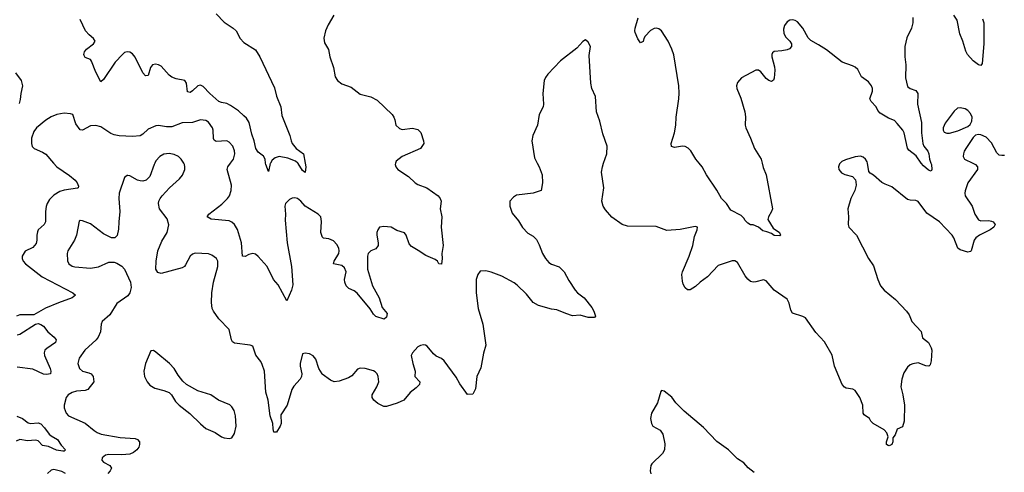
# Model space of a CAD drawing. Header units: inches. Extents: x 1771504 to 1971212, y 471788 to 643615.
# Tile 393 of 587: x 1877689 to 1885208, y 587638 to 591095. Entities that reach past the tile are written whole.
import ezdxf

# ---------------------------------------------------------------- set-up
doc = ezdxf.new("R2010")
doc.units = ezdxf.units.IN
doc.header["$MEASUREMENT"] = 0
for name, color, linetype in [('B8578', 7, 'Continuous'), ('B8579', 7, 'Continuous'), ('B8588', 7, 'Continuous'), ('B8589', 7, 'Continuous')]:
    doc.layers.add(name, color=color, linetype=linetype)

msp = doc.modelspace()

# ---------------------------------------------------------------- linework, layer by layer
at = {"layer": 'B8578', "color": 5}
for points, elevation in [([(1877946.8, 590000), (1877972.4, 589970), (1878070, 589904.9), (1878113.1, 589870), (1878128.8, 589850), (1878137.7, 589822.3), (1878135.5, 589810), (1878130, 589807.1), (1878030, 589793.6), (1877996.7, 589783.3), (1877950, 589755.6), (1877918, 589722), (1877899, 589690), (1877892, 589668), (1877886.7, 589630), (1877887.6, 589550), (1877877, 589530), (1877831.5, 589490), (1877824.4, 589475.6), (1877819.7, 589450), (1877820.7, 589410), (1877814, 589386), (1877790, 589354.3), (1877730, 589326), (1877708, 589290), (1877707.3, 589270), (1877714.8, 589250), (1877734.8, 589230), (1877861.6, 589130), (1878095.5, 589010), (1878114.4, 588990), (1878090.3, 588970), (1877986.4, 588933.6), (1877887.6, 588892.4), (1877798.7, 588841.3), (1877690, 588841.8), (1877664, 588830)], 360), ([(1878721.3, 590000), (1878716, 589990), (1878683.9, 589896.1), (1878656, 589870), (1878630, 589862.9), (1878610, 589864.5), (1878589.6, 589869.7), (1878530, 589902.7), (1878515.3, 589904.7), (1878510, 589905.2), (1878490.5, 589889.5), (1878450.3, 589770), (1878447.4, 589730), (1878455.3, 589630), (1878445.3, 589550), (1878443.8, 589496.2), (1878432.7, 589447.3), (1878414.8, 589430), (1878390, 589429.6), (1878330, 589459.7), (1878230, 589535.1), (1878170, 589559.3), (1878150, 589562), (1878144.5, 589555.5), (1878124.2, 589450), (1878108.1, 589411.9), (1878057, 589330), (1878051.8, 589310), (1878054, 589254), (1878065.3, 589230), (1878090, 589213.1), (1878110, 589208), (1878230, 589197.4), (1878290, 589207), (1878370, 589243.1), (1878410, 589242.6), (1878430, 589235.8), (1878470, 589212.4), (1878489, 589189), (1878536, 589090), (1878541.5, 589050), (1878530.3, 589010), (1878514.7, 588985.3), (1878431.8, 588928.2), (1878379, 588841), (1878318, 588790), (1878310.4, 588770), (1878306.3, 588710), (1878289, 588670), (1878272.9, 588650), (1878186.9, 588570), (1878142.4, 588510), (1878134.3, 588470), (1878146.7, 588430), (1878168, 588410), (1878218.4, 588398.4), (1878235.3, 588390), (1878250.2, 588370), (1878256.9, 588330), (1878209.4, 588270.6), (1878190, 588264), (1878123.2, 588256.8), (1878090, 588246.5), (1878059.5, 588230), (1878044.6, 588210), (1878028.5, 588150), (1878028.5, 588130), (1878044.2, 588090), (1878062.4, 588070), (1878190, 588013), (1878257, 587957), (1878281.7, 587941.7), (1878310.6, 587930.6), (1878455.8, 587904.2), (1878570, 587896.5), (1878588.7, 587888.7), (1878604.9, 587870), (1878605.5, 587850), (1878599.3, 587830), (1878583.1, 587810), (1878559.5, 587790), (1878530, 587776.8), (1878470, 587770.6), (1878370, 587775.3), (1878344.9, 587770), (1878318, 587750), (1878316.4, 587730), (1878330, 587714.9), (1878377.3, 587690), (1878390.3, 587670.3), (1878380.3, 587650), (1878361.7, 587630)], 380), ([(1880000, 588388.5), (1879998, 588390), (1879974.5, 588430), (1879950, 588502), (1879930, 588529), (1879902, 588542), (1879870, 588549), (1879850, 588542), (1879830.4, 588470), (1879830.4, 588450), (1879843.1, 588390), (1879841.3, 588370), (1879832.2, 588350), (1879783.9, 588296.1), (1879768.1, 588271.9), (1879731.1, 588150), (1879683.6, 588076.4), (1879686.4, 588010), (1879679.7, 587990), (1879650, 587946), (1879630, 587944.5), (1879624, 587970), (1879623.2, 588010), (1879602.8, 588070), (1879587.4, 588190), (1879569.5, 588250), (1879559.6, 588410), (1879541.4, 588461.4), (1879530, 588483.5), (1879492.5, 588532.5), (1879470, 588600.9), (1879449.6, 588609.6), (1879330, 588623.7), (1879315.6, 588635.6), (1879307.6, 588650), (1879289.4, 588730), (1879210.8, 588810.8), (1879168.9, 588868.9), (1879159.2, 588890), (1879154.5, 588934.5), (1879156, 589010), (1879169.8, 589090), (1879203.1, 589210), (1879201.5, 589250), (1879191.1, 589270), (1879156.5, 589296.5), (1879130, 589305.6), (1879030, 589311.5), (1879010, 589305.3), (1878990.8, 589289.2), (1878956.8, 589223.2), (1878947, 589210), (1878930, 589198.7), (1878770, 589156.9), (1878744.1, 589164.1), (1878730, 589189), (1878730.8, 589250), (1878744.8, 589330), (1878775.8, 589404.2), (1878814.8, 589470), (1878827.2, 589527.3), (1878814.7, 589574.8), (1878758, 589650), (1878749.4, 589690), (1878752.3, 589710), (1878760.9, 589730), (1878778, 589750), (1878834, 589810), (1878910, 589878.7), (1878932.8, 589907.2), (1878949.8, 589950), (1878951.8, 589970), (1878948.3, 589990), (1878942.1, 590000)], 380), ([(1880000, 589437.6), (1879998.8, 589438.8), (1879989.9, 589470), (1879994.7, 589554.7), (1879988.3, 589590), (1879967.8, 589610), (1879870.5, 589670.5), (1879835.1, 589710), (1879810, 589728.4), (1879790, 589734.8), (1879770, 589731.1), (1879750, 589721.1), (1879730, 589702.4), (1879720.3, 589690), (1879714.3, 589670), (1879719.6, 589610), (1879716.9, 589563.1), (1879731, 589390), (1879765, 589210), (1879774.9, 589070), (1879764.9, 589030), (1879730, 588948.7), (1879663.1, 589070), (1879627.1, 589110), (1879578, 589210), (1879510, 589286.6), (1879490, 589303.5), (1879470, 589309.7), (1879438, 589302), (1879410, 589286.6), (1879390, 589288.7), (1879382.5, 589390), (1879353.7, 589493.7), (1879330.9, 589530.9), (1879309.8, 589549.8), (1879290, 589557.7), (1879152.6, 589572.6), (1879120.9, 589590), (1879134.5, 589610), (1879233.1, 589686.9), (1879276.8, 589730), (1879290.7, 589750), (1879303.7, 589790), (1879307.2, 589830), (1879274.7, 589950), (1879278, 589970), (1879299.9, 590000)], 360), ([(1879603.6, 590000), (1879602.3, 589997.7), (1879590, 589935.3), (1879568, 589988), (1879566.7, 590000)], 340), ([(1879868.5, 590000), (1879874, 589970), (1879870, 589928.7), (1879850, 589942), (1879816.6, 589996.6), (1879812.4, 590000)], 340), ([(1877670, 588688.1), (1877690, 588692.7), (1877810, 588770.7), (1877830, 588774.8), (1877850, 588767.7), (1877870, 588753.4), (1877904.4, 588710), (1877952.7, 588670), (1877968.4, 588650), (1877963.1, 588630), (1877895.5, 588584.5), (1877882, 588570), (1877875.6, 588550), (1877878.5, 588530), (1877921.6, 588430), (1877927.4, 588410), (1877924, 588390), (1877894.7, 588385.3), (1877870, 588389), (1877790, 588424.7), (1877670, 588441.6)], 360), ([(1877667.5, 588067.5), (1877710, 588049.2), (1877755.2, 588015.2), (1877771.2, 588011.2), (1877830, 588016), (1877850, 588007.6), (1877878.4, 587978.4), (1877913.8, 587930), (1877930, 587916.2), (1877977.4, 587890), (1878005.7, 587845.7), (1878039.1, 587810), (1878030, 587800.9), (1878019.9, 587800.1), (1877970, 587806.3), (1877910, 587835), (1877863.9, 587843.9), (1877830, 587879.8), (1877810, 587884.9), (1877750, 587879.9), (1877690, 587888.7), (1877663.4, 587876.6)], 360), ([(1878038, 587630), (1878010, 587644.1), (1877970, 587655.1), (1877950, 587658.7), (1877930, 587653.7), (1877902, 587630)], 380)]:
    msp.add_lwpolyline(points, dxfattribs=dict(at, elevation=elevation))
at = {"layer": 'B8578', "color": 5, "elevation": 420}
msp.add_lwpolyline([(1878710, 588569.4), (1878690, 588566), (1878650.3, 588470), (1878638.3, 588410), (1878643.6, 588370), (1878662.6, 588330), (1878683.5, 588303.5), (1878720.7, 588280.7), (1878790, 588263.9), (1878830, 588246.5), (1878849.4, 588229.4), (1878880, 588180), (1878907, 588150), (1878988.5, 588088.5), (1879070, 588007.2), (1879110, 587973.7), (1879182.6, 587942.6), (1879230, 587910.3), (1879250, 587902.4), (1879290, 587897.3), (1879310, 587902.8), (1879330, 587934.8), (1879342.7, 587990), (1879336.4, 588070), (1879326, 588110), (1879310, 588138.7), (1879292.9, 588152.9), (1879208.8, 588188.8), (1879150, 588228.7), (1879050, 588260.3), (1878964.2, 588310), (1878935.4, 588335.4), (1878900.5, 588380.5), (1878870, 588431.8), (1878834, 588470), (1878730, 588557)], close=True, dxfattribs=at)
at = {"layer": 'B8579', "color": 5}
for points, elevation in [([(1879190, 591140.3), (1879250, 591075.2), (1879319.5, 591030), (1879342.3, 591010), (1879373.2, 590950), (1879400.4, 590920.4), (1879490, 590864.9), (1879523.1, 590810), (1879634.2, 590574.2), (1879650.5, 590510), (1879683.8, 590430), (1879690, 590362), (1879751.3, 590210), (1879762, 590170), (1879771.3, 590150), (1879801, 590110), (1879855.5, 590070), (1879868.5, 590000)], 340), ([(1879566.7, 590000), (1879563.6, 590030), (1879550, 590052), (1879510, 590082), (1879493.3, 590110), (1879480.5, 590170), (1879461.4, 590221.4), (1879442.3, 590310), (1879421.7, 590341.7), (1879401.5, 590361.5), (1879359.3, 590399.3), (1879299.1, 590439.1), (1879270, 590453.7), (1879230, 590461.4), (1879210, 590471), (1879140.2, 590530), (1879090, 590584.1), (1879070, 590594.6), (1879050, 590589.8), (1879010, 590550.7), (1878990, 590538.4), (1878970, 590545.1), (1878963.9, 590610), (1878951.4, 590630), (1878883.3, 590643.3), (1878850, 590655.5), (1878830, 590671.3), (1878770, 590738.8), (1878750, 590749.8), (1878725.4, 590754.6), (1878703.8, 590750), (1878689, 590730), (1878670, 590669.6), (1878650, 590665.6), (1878630, 590689.7), (1878570, 590809.7), (1878550, 590833.5), (1878530, 590845.7), (1878510, 590849.7), (1878490, 590843.5), (1878474, 590830), (1878419.6, 590770), (1878330, 590638), (1878310, 590621.2), (1878270, 590693.2), (1878237.7, 590777.7), (1878229.6, 590789.7), (1878190, 590807), (1878182, 590822), (1878179.6, 590830), (1878184.7, 590850), (1878198.7, 590870), (1878254.3, 590910), (1878266.3, 590930), (1878253.3, 590950), (1878218.8, 590978.8), (1878191.5, 591010), (1878150, 591096.4)], 340), ([(1877657.8, 590690), (1877701.1, 590630), (1877710.3, 590590), (1877697.4, 590530), (1877694.3, 590485.7), (1877684.8, 590455.2)], 340), ([(1879299.9, 590000), (1879321.7, 590030), (1879332.9, 590070), (1879330, 590094), (1879315.8, 590130), (1879290, 590159.3), (1879270, 590169.4), (1879190, 590164.5), (1879174.5, 590174.5), (1879168.2, 590188.2), (1879166.4, 590250), (1879161.4, 590270), (1879130, 590312.3), (1879110, 590326), (1879070, 590331.1), (1879010, 590308.6), (1878930, 590308), (1878850, 590275.4), (1878810, 590276), (1878750, 590287.1), (1878730, 590284.4), (1878670, 590258), (1878630, 590219.6), (1878610, 590208), (1878550, 590202.3), (1878448.8, 590208.8), (1878410, 590216), (1878385.5, 590225.5), (1878310, 590276), (1878270, 590286.6), (1878230, 590283.9), (1878170, 590251.8), (1878150, 590252.7), (1878118.5, 590298.5), (1878096, 590370), (1878076.9, 590376.9), (1878030, 590380.5), (1877972, 590370), (1877930, 590351.8), (1877890, 590327.1), (1877816.9, 590270), (1877798.3, 590241.7), (1877779.6, 590190), (1877779.5, 590150), (1877785.8, 590125.8), (1877798.8, 590110), (1877864.1, 590084.1), (1877890, 590066.7), (1877946.8, 590000)], 360), ([(1878942.1, 590000), (1878923.6, 590030), (1878901.6, 590050), (1878870, 590064.2), (1878830, 590071.7), (1878790, 590068), (1878759.3, 590050), (1878730, 590016.2), (1878721.3, 590000)], 380), ([(1879812.4, 590000), (1879794.5, 590014.5), (1879738.2, 590038.2), (1879670.9, 590049.1), (1879639.5, 590040.5), (1879616.7, 590023.3), (1879603.6, 590000)], 340)]:
    msp.add_lwpolyline(points, dxfattribs=dict(at, elevation=elevation))
at = {"layer": 'B8588', "color": 5}
for points, elevation in [([(1880559.7, 590000), (1880556, 589990), (1880561, 589970), (1880576, 589950), (1880658.2, 589898.2), (1880710, 589848.2), (1880730, 589835.8), (1880797.3, 589810), (1880884, 589750), (1880899.5, 589730), (1880908.5, 589710), (1880899.5, 589650), (1880913.4, 589590), (1880908.4, 589510), (1880923.8, 589370), (1880912.8, 589310), (1880914.7, 589270), (1880910, 589229), (1880890, 589229.5), (1880879.7, 589250), (1880863.2, 589263.2), (1880790, 589293), (1880732.9, 589332.9), (1880681.8, 589361.8), (1880664, 589384), (1880641.7, 589450), (1880626.9, 589466.9), (1880570, 589485.7), (1880526.6, 589510), (1880470, 589516.1), (1880438, 589510), (1880423.7, 589490), (1880417.6, 589470), (1880416.4, 589450), (1880427.7, 589390), (1880427.3, 589370), (1880410, 589344), (1880370, 589329.2), (1880350, 589309), (1880344.2, 589290), (1880345.8, 589190), (1880383, 589063), (1880434, 588970), (1880457.7, 588897.7), (1880494.4, 588850), (1880490, 588822), (1880472.4, 588807.6), (1880407.9, 588827.9), (1880390, 588845.2), (1880365.6, 588885.6), (1880266.3, 589006.3), (1880243.9, 589023.9), (1880202.8, 589042.8), (1880183.4, 589063.4), (1880172.2, 589090), (1880171, 589110), (1880182, 589170), (1880170, 589199.6), (1880150, 589216.9), (1880087, 589230), (1880089.7, 589250), (1880127.2, 589310), (1880129.8, 589330), (1880125.3, 589350), (1880110, 589378), (1880085, 589405), (1880050, 589420.8), (1880010, 589427.2), (1880000, 589437.6)], 360), ([(1881640.9, 590000), (1881655.8, 589970), (1881678, 589910), (1881680.7, 589850), (1881671.3, 589790), (1881610.7, 589769.3), (1881484, 589756), (1881459.8, 589740.2), (1881432, 589710), (1881431.3, 589670), (1881450, 589618), (1881498.3, 589558.3), (1881530, 589507.7), (1881570, 589465.5), (1881610, 589440.5), (1881635.9, 589415.9), (1881656.7, 589376.7), (1881680.9, 589310), (1881704.6, 589270), (1881730, 589241.1), (1881750, 589228.9), (1881810, 589206.4), (1881848.2, 589170), (1881883.1, 589103.1), (1881930.2, 589030.2), (1881948.2, 589010), (1882000.5, 588970), (1882057.5, 588897.5), (1882074, 588870), (1882086.8, 588830), (1882079.9, 588820.1), (1882070, 588819.5), (1882030, 588820.5), (1881970, 588837.2), (1881910, 588834.5), (1881859, 588850), (1881790, 588879.6), (1881750, 588883.6), (1881650, 588912), (1881610, 588936), (1881559.6, 588999.6), (1881488.6, 589068.6), (1881465.4, 589085.4), (1881370, 589136.1), (1881290, 589166.6), (1881250, 589178), (1881206.5, 589173.5), (1881186.7, 589150), (1881175.3, 589110), (1881175.3, 589010), (1881191.3, 588890), (1881226.5, 588770), (1881250.3, 588610), (1881231.9, 588548.1), (1881210, 588435.3), (1881180.4, 588370), (1881170, 588275.3), (1881150, 588236), (1881110, 588233.2), (1881050, 588313.2), (1881023.7, 588363.7), (1880929.7, 588489.7), (1880910, 588507), (1880870, 588526), (1880850, 588542.7), (1880801.2, 588601.2), (1880789.3, 588609.3), (1880772.7, 588612.7), (1880750, 588607.3), (1880730, 588595.6), (1880688.2, 588550), (1880678.4, 588530), (1880690.4, 588470), (1880708.8, 588410), (1880708, 588370), (1880743.8, 588330), (1880742, 588310), (1880717.1, 588282.9), (1880670, 588247.8), (1880621.6, 588190), (1880572.9, 588167.1), (1880490, 588139.6), (1880470, 588141.9), (1880424.2, 588164.2), (1880392.9, 588190), (1880381.4, 588210), (1880381.8, 588230), (1880417.3, 588290), (1880431.5, 588330), (1880427.1, 588370), (1880418.9, 588390), (1880404.4, 588404.4), (1880390, 588412.8), (1880328.7, 588430), (1880290, 588432.8), (1880270, 588425.1), (1880224.9, 588375.1), (1880201.2, 588358.8), (1880130, 588334), (1880090, 588329.7), (1880061.8, 588341.8), (1880000, 588388.5)], 380), ([(1883954.9, 590000), (1883950, 589995.3), (1883942, 589970), (1883945.5, 589950), (1883966.1, 589926.1), (1883990, 589912.7), (1884050, 589898), (1884070.9, 589870.9), (1884075.3, 589855.3), (1884076, 589830), (1884066.8, 589790), (1884037.3, 589730), (1884013.4, 589650), (1884019.3, 589590), (1884015.8, 589530), (1884021.6, 589510), (1884079.5, 589450), (1884170.2, 589270.2), (1884210, 589214.8), (1884242, 589110), (1884262.5, 589062.6), (1884290, 589028.9), (1884377, 588957), (1884462, 588870), (1884482, 588842), (1884503, 588790), (1884572.9, 588712.9), (1884584.4, 588664.4), (1884630.4, 588630.3), (1884650.7, 588590), (1884654, 588570), (1884650.8, 588490), (1884642, 588458), (1884630.8, 588449.2), (1884610, 588452), (1884550, 588475.1), (1884510, 588466.6), (1884490, 588458.7), (1884470, 588441.6), (1884442, 588398), (1884425.3, 588350), (1884418, 588290), (1884433.7, 588230), (1884444.9, 588150), (1884442.8, 588030), (1884430, 587986), (1884390, 587968.7), (1884374.9, 587925.1), (1884357.3, 587902.7), (1884357.1, 587870), (1884350.4, 587850), (1884330, 587839.6), (1884322.3, 587842.3), (1884309.6, 587850), (1884308.1, 587871.9), (1884320.9, 587910), (1884310, 587939), (1884290, 587962), (1884208, 588010), (1884190, 588028), (1884179, 588050), (1884138, 588078), (1884130, 588088.7), (1884127.6, 588150), (1884105.6, 588210), (1884070, 588262), (1884052.3, 588272.3), (1884001.4, 588281.5), (1883988.5, 588288.5), (1883970, 588309.4), (1883911.1, 588450), (1883893.4, 588533.4), (1883834.2, 588634.2), (1883770, 588706.6), (1883690, 588817.6), (1883670, 588827.8), (1883590, 588852.7), (1883577.1, 588877.1), (1883566.6, 588930), (1883550, 588960.7), (1883450, 589029.6), (1883390, 589099.6), (1883370, 589107.3), (1883310, 589091.8), (1883290, 589089.5), (1883270, 589095.1), (1883250, 589112.7), (1883230, 589139.3), (1883170, 589240.9), (1883150, 589254.5), (1883130, 589254), (1883023.4, 589216.6), (1882941.3, 589130), (1882886, 589090), (1882850, 589056.2), (1882810, 589032.3), (1882790, 589032.3), (1882770, 589046.6), (1882756.2, 589076.2), (1882750, 589098), (1882746.2, 589150), (1882749.8, 589170), (1882801.8, 589290), (1882831, 589370), (1882841.3, 589438.7), (1882864, 589490), (1882866, 589510), (1882850, 589515.3), (1882834, 589514), (1882733.6, 589493.6), (1882630, 589486), (1882550, 589516.2), (1882330, 589516.9), (1882290, 589531.6), (1882210, 589588), (1882162.1, 589642.1), (1882145, 589670), (1882134.7, 589710), (1882151.1, 589810), (1882132.2, 589930), (1882138.7, 589970), (1882148.7, 590000)], 380), ([(1883358.2, 590000), (1883366.9, 589966.9), (1883390.4, 589910), (1883437.3, 589650), (1883430.8, 589630), (1883407.3, 589590), (1883402, 589570), (1883442.8, 589502.8), (1883491, 589470), (1883498, 589450), (1883494.8, 589445.2), (1883450, 589447), (1883430, 589461.2), (1883395.6, 589475.6), (1883363.3, 589483.3), (1883330, 589509.2), (1883290, 589529), (1883270, 589529.2), (1883250, 589541.2), (1883230, 589561.2), (1883219.7, 589579.8), (1883199.8, 589599.8), (1883121.2, 589641.2), (1883086, 589690), (1883048, 589730), (1883014, 589794), (1882933, 589910), (1882901.6, 589970), (1882877.3, 590000)], 360), ([(1884967.4, 590000), (1884988, 589990), (1885002.4, 589970), (1885004.4, 589950), (1884930, 589849.5), (1884909, 589789), (1884905.8, 589770), (1884909.1, 589750), (1884962, 589670), (1884983.5, 589610), (1885010, 589567.1), (1885030, 589558), (1885090, 589562.4), (1885110, 589557.1), (1885122.8, 589550), (1885137.3, 589530), (1885127.7, 589510), (1885100.5, 589490), (1885018.4, 589450), (1884990.4, 589430), (1884976.9, 589410), (1884954.9, 589330), (1884950, 589323.7), (1884930, 589319.6), (1884870, 589336.2), (1884852.3, 589350), (1884823, 589430), (1884809.6, 589450), (1884713, 589550), (1884617.2, 589617.2), (1884550, 589706), (1884533.6, 589713.6), (1884490, 589715.6), (1884470, 589722), (1884350, 589819.3), (1884297.5, 589837.5), (1884272.1, 589852.1), (1884210, 589908), (1884183.1, 589923.1), (1884174.6, 589934.6), (1884162.7, 590000)], 380), ([(1884647.3, 590000), (1884651.4, 589988.6), (1884654, 589950), (1884650, 589939), (1884630, 589946.6), (1884590, 589977.6), (1884573.7, 590000)], 360), ([(1883298, 587638), (1883251.9, 587671.9), (1883219, 587710), (1883170, 587740.9), (1883102.7, 587810), (1883013.6, 587873.6), (1882910, 587980.9), (1882764.7, 588104.8), (1882700.9, 588170), (1882670, 588213.2), (1882610, 588257.2), (1882590, 588262), (1882585.5, 588254.5), (1882558.7, 588170), (1882513.8, 588090), (1882507.6, 588050), (1882513.6, 588010), (1882525.5, 587990), (1882579.3, 587959.3), (1882601.1, 587930), (1882614.9, 587854.9), (1882612.2, 587810), (1882598, 587782), (1882515.9, 587704.1), (1882507.9, 587690), (1882503.2, 587650), (1882510, 587627)], 420)]:
    msp.add_lwpolyline(points, dxfattribs=dict(at, elevation=elevation))
at = {"layer": 'B8589', "color": 5}
for points, elevation in [([(1880088.8, 591130), (1880044.7, 591055.3), (1880025.3, 591010), (1880013, 590953), (1880017.3, 590917.3), (1880047.5, 590867.5), (1880058, 590810), (1880084.9, 590730), (1880099.1, 590659.1), (1880117.3, 590630), (1880150, 590606), (1880220.3, 590580.2), (1880290, 590527), (1880370, 590505.5), (1880419, 590479), (1880533.1, 590370), (1880547.2, 590350), (1880554.4, 590330), (1880561.6, 590290), (1880590, 590263), (1880610, 590257.1), (1880690, 590267.3), (1880730, 590256), (1880753.2, 590233.2), (1880774, 590170), (1880776, 590150), (1880751, 590110), (1880611, 590050), (1880565.2, 590014.8), (1880559.7, 590000)], 360), ([(1885041.1, 591101.1), (1885052.4, 591070), (1885051.7, 590910), (1885039.9, 590760.1), (1885030, 590744), (1885010, 590749.4), (1884970, 590779.5), (1884927.6, 590830), (1884913.9, 590853.9), (1884892.6, 590930), (1884867.6, 590987.6), (1884847.1, 591090), (1884822.9, 591130)], 360), ([(1882877.3, 590000), (1882853, 590030), (1882814.5, 590094.5), (1882794.6, 590114.6), (1882770, 590126.6), (1882750, 590129.7), (1882690, 590119.7), (1882666.5, 590126.5), (1882664.2, 590150), (1882689.5, 590229.5), (1882700.7, 590290), (1882702.9, 590350), (1882723.6, 590490), (1882725.1, 590534.9), (1882724, 590590), (1882685.3, 590825.3), (1882670, 590869.3), (1882641, 590930), (1882591.5, 591010), (1882570, 591026), (1882550, 591029.6), (1882533.5, 591026.5), (1882507.3, 591012.7), (1882466.8, 590970), (1882454.8, 590950), (1882450, 590928), (1882430, 590918), (1882410, 590948), (1882390, 590998), (1882386.6, 591010), (1882389.4, 591030), (1882412, 591108)], 360), ([(1884573.7, 590000), (1884534.3, 590054.3), (1884478.7, 590098.7), (1884470, 590112.7), (1884444.4, 590230), (1884433.6, 590250), (1884390, 590302.3), (1884370, 590324.4), (1884323.8, 590343.8), (1884260, 590380), (1884242.2, 590402.2), (1884229.6, 590430), (1884190.8, 590470.8), (1884182.2, 590490), (1884201, 590550), (1884201.1, 590570), (1884193.8, 590590), (1884170, 590620.5), (1884118.6, 590658.6), (1884090, 590713.6), (1884070, 590732.8), (1884050, 590743.6), (1883969, 590770), (1883850, 590863.7), (1883790, 590903.7), (1883730, 590936), (1883710, 590956), (1883668.5, 591030), (1883630, 591077.6), (1883610, 591089.8), (1883590, 591093.6), (1883570, 591090.8), (1883550, 591077.3), (1883529.4, 591050), (1883523.2, 591023.2), (1883524.7, 590990), (1883540.7, 590960.7), (1883570.5, 590930), (1883582, 590910), (1883582, 590890), (1883566.7, 590873.3), (1883550, 590865.6), (1883510, 590855.8), (1883450, 590851.8), (1883438, 590842), (1883433, 590830), (1883433.7, 590810), (1883453.9, 590733.9), (1883456.1, 590710), (1883451.6, 590648.5), (1883446.4, 590633.6), (1883430, 590623.6), (1883410, 590629.7), (1883390, 590646.3), (1883350, 590695.4), (1883330, 590708.2), (1883310, 590708.3), (1883200.9, 590650), (1883170, 590615.4), (1883162.3, 590590), (1883165, 590570), (1883195.6, 590495.6), (1883227.1, 590390), (1883232.1, 590352.1), (1883230.1, 590290.1), (1883233.5, 590270), (1883271.1, 590190), (1883300.8, 590110), (1883350.4, 590030), (1883358.2, 590000)], 360), ([(1884510.6, 591110.6), (1884510.5, 591070.5), (1884498.4, 591030), (1884464.3, 590955.7), (1884449.3, 590890.7), (1884448.3, 590810), (1884456.2, 590750), (1884452.7, 590650), (1884470, 590583.8), (1884488.3, 590568.3), (1884533.9, 590553.9), (1884547, 590530), (1884545.8, 590450), (1884576.1, 590310), (1884576.6, 590230), (1884586.7, 590150), (1884593.2, 590130), (1884624.2, 590090), (1884631.5, 590071.5), (1884636.5, 590030), (1884647.3, 590000)], 360), ([(1882148.7, 590000), (1882172.1, 590070), (1882175, 590130), (1882142.3, 590222.3), (1882120.8, 590320.8), (1882094.8, 590390), (1882087, 590507), (1882058.5, 590570), (1882049.8, 590610), (1882038.7, 590821.3), (1882049.3, 590890), (1882030, 590924), (1882010, 590942), (1881990, 590929.2), (1881943.1, 590876.9), (1881818.9, 590781.1), (1881722.2, 590677.8), (1881705.4, 590654.6), (1881694.9, 590630), (1881685.5, 590530), (1881690, 590448.7), (1881686, 590430), (1881657.3, 590370), (1881643.6, 590290), (1881609.1, 590210), (1881601.3, 590170), (1881620.7, 590040.7), (1881640.9, 590000)], 380), ([(1885210, 590057), (1885190, 590057), (1885170, 590060.9), (1885150, 590077.2), (1885110, 590153.2), (1885070, 590198), (1885030, 590215.1), (1885010, 590217.2), (1884987.3, 590212.7), (1884970, 590195.3), (1884920.4, 590119.6), (1884902.8, 590090), (1884896.5, 590070), (1884893.7, 590050), (1884905.5, 590030), (1884967.4, 590000)], 380), ([(1884162.7, 590000), (1884160.9, 590010), (1884149.3, 590030), (1884130, 590044.5), (1884110, 590051.5), (1884070, 590047.8), (1883994.4, 590025.6), (1883967.7, 590012.3), (1883954.9, 590000)], 380)]:
    msp.add_lwpolyline(points, dxfattribs=dict(at, elevation=elevation))
at = {"layer": 'B8589', "color": 5, "elevation": 380}
msp.add_lwpolyline([(1884870, 590422), (1884850, 590418), (1884824.9, 590395.1), (1884755.6, 590304.4), (1884740.7, 590270), (1884740.3, 590250), (1884750, 590236.4), (1884769.3, 590229.3), (1884790, 590228.4), (1884853.9, 590246.1), (1884930, 590278.8), (1884946.8, 590293.2), (1884959.6, 590320.4), (1884962.9, 590350), (1884950, 590379.3), (1884930, 590400.7), (1884910, 590413.6)], close=True, dxfattribs=at)

doc.saveas('drawing.dxf')
